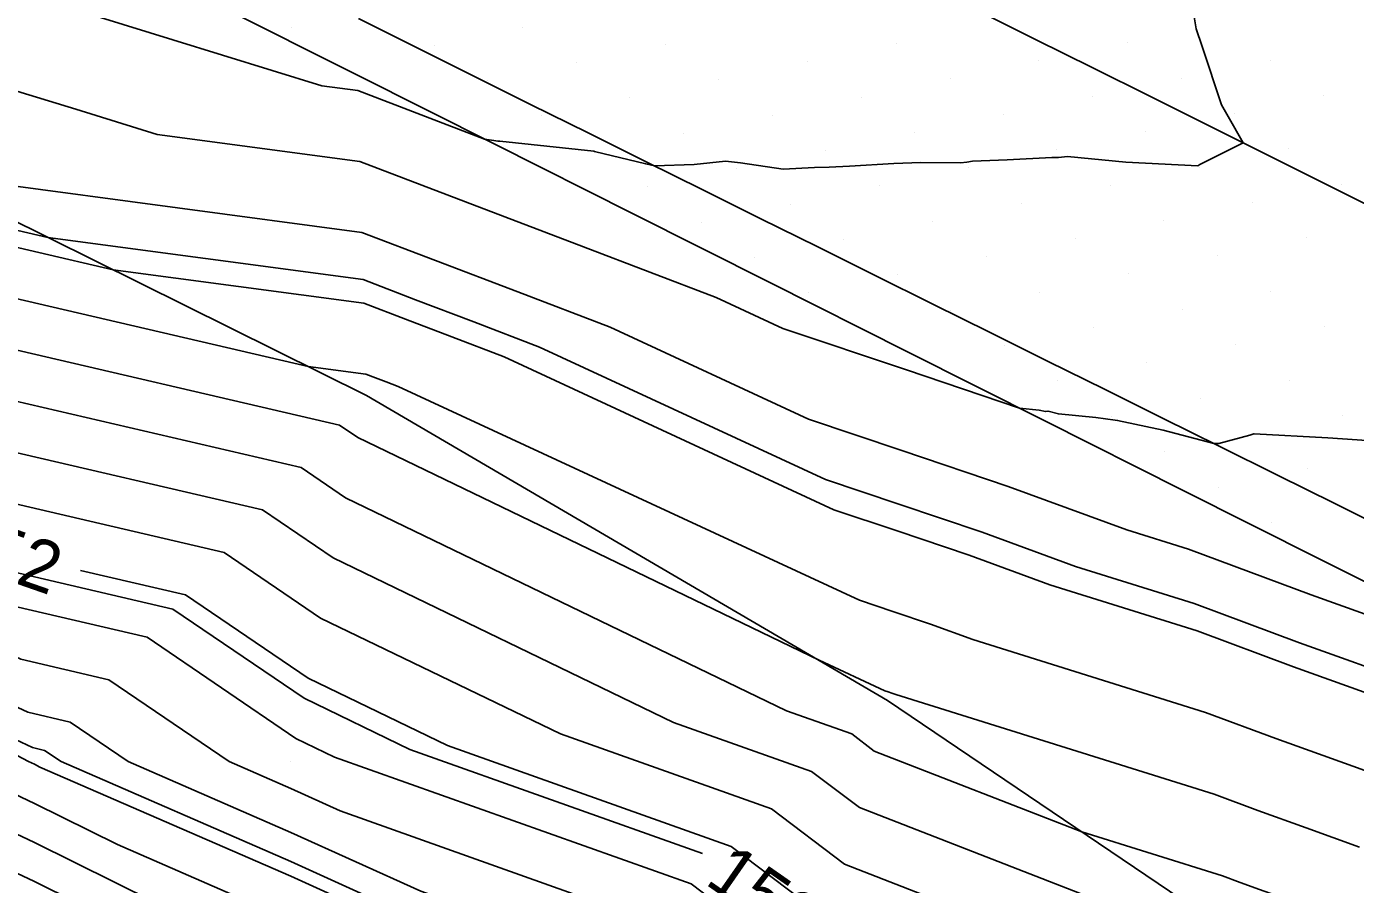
# Model space of a CAD drawing. Extents: x 2354170 to 2357230, y 866100 to 868290.
# Drawn here: x 2355899.7 to 2355951.5, y 867055.2 to 867088.7 of the extents above; entities that cross this region are included whole.
import ezdxf

# ---------------------------------------------------------------- set-up
doc = ezdxf.new("R2010")
doc.units = 0
for name, color, linetype in [('Default', 7, 'Continuous'), ('DTM Contours Major', 7, 'Continuous'), ('DTM Contours Minor', 7, 'Continuous'), ('DTM Contours Minor Text', 7, 'Continuous'), ('Exist DTM Breakline', 7, 'Continuous'), ('Exist DTM QL2 LIDAR Elevation Point', 7, 'Continuous'), ('Exist DTM Scan Elevation Point', 7, 'Continuous'), ('Exist Roads EOP', 7, 'Continuous'), ('PH Exist DTM Breakline', 7, 'Continuous')]:
    doc.layers.add(name, color=color, linetype=linetype)

msp = doc.modelspace()

# ---------------------------------------------------------------- linework, layer by layer
at = {"layer": 'Default'}
for points in [[(2355906.509, 867052.097), (2355899.982, 867055.341), (2355890.057, 867060.011), (2355889.982, 867060.051), (2355889.903, 867060.09), (2355879.982, 867065.084), (2355877.016, 867067.046), (2355869.982, 867069.54), (2355869.665, 867069.695), (2355869.045, 867070.011), (2355859.981, 867074.442), (2355850.002, 867079.991), (2355849.981, 867080.002), (2355849.975, 867080.006), (2355849.964, 867080.011), (2355843.284, 867083.314), (2355839.981, 867084.897), (2355836.776, 867086.807), (2355830.11, 867090.012), (2355829.981, 867090.078), (2355829.831, 867090.162), (2355819.981, 867095.757), (2355817.642, 867097.566)], [(2355958.91, 867059.953), (2355957.756, 867060.567), (2355953.197, 867062.228), (2355949.059, 867063.711), (2355945.302, 867065.112), (2355939.563, 867066.907), (2355936.425, 867068.055), (2355933.615, 867069.005), (2355931.145, 867069.832), (2355918.293, 867075.788), (2355916.257, 867076.566), (2355914.445, 867077.257), (2355912.825, 867077.877), (2355903.044, 867079.183), (2355897.241, 867080.531), (2355896.324, 867080.96), (2355883.122, 867086.636), (2355881.286, 867087.596), (2355879.063, 867088.32), (2355872.937, 867090.339), (2355865.192, 867093.648)], [(2355954.697, 867058.62), (2355951.379, 867059.829), (2355948.368, 867060.908), (2355945.634, 867061.928), (2355936.561, 867064.765), (2355934.913, 867065.368), (2355933.437, 867065.867), (2355932.14, 867066.301), (2355914.161, 867074.633), (2355913.693, 867074.812), (2355913.276, 867074.971), (2355912.903, 867075.113), (2355910.654, 867075.414), (2355897.517, 867078.464), (2355895.441, 867079.436), (2355884.077, 867084.323), (2355881.157, 867085.849), (2355877.62, 867087), (2355867.878, 867090.211)], [(2355955.438, 867045.152), (2355945.261, 867050.835), (2355941.098, 867052.299), (2355931.56, 867056.011), (2355928.711, 867058.165), (2355920.494, 867061.089), (2355911.137, 867065.608), (2355907.376, 867068.166), (2355898.621, 867070.199), (2355891.911, 867073.342), (2355887.895, 867075.068), (2355880.638, 867078.862), (2355871.851, 867081.722), (2355866.512, 867083.481), (2355859.981, 867086.109), (2355857.643, 867087.674), (2355850.506, 867090.012)], [(2355958.215, 867046.075), (2355946.209, 867052.78), (2355945.185, 867053.14), (2355932.141, 867058.217), (2355930.276, 867059.627), (2355924.898, 867061.54), (2355911.62, 867067.953), (2355908.876, 867069.82), (2355898.345, 867072.265), (2355892.793, 867074.865), (2355886.941, 867077.382), (2355880.768, 867080.609), (2355873.293, 867083.041), (2355863.834, 867086.159), (2355859.981, 867087.709), (2355858.602, 867088.632), (2355854.391, 867090.012)], [(2355951.639, 867056.673), (2355949.561, 867057.43), (2355947.676, 867058.106), (2355945.965, 867058.744), (2355933.559, 867062.623), (2355933.4, 867062.681), (2355933.259, 867062.729), (2355933.134, 867062.771), (2355930.567, 867063.96), (2355912.588, 867072.643), (2355911.875, 867073.128), (2355897.793, 867076.398), (2355894.559, 867077.913), (2355885.032, 867082.009), (2355881.027, 867084.102), (2355876.178, 867085.681), (2355862.819, 867090.083)], [(2355945.133, 867089.357), (2355945.272, 867088.579), (2355945.501, 867087.889), (2355946.253, 867085.619), (2355946.514, 867085.165), (2355947.098, 867084.132), (2355945.41, 867083.286), (2355945.328, 867083.233), (2355942.52, 867083.381), (2355940.249, 867083.596), (2355939.903, 867083.562), (2355939.641, 867083.561), (2355937.895, 867083.468), (2355936.546, 867083.414), (2355936.332, 867083.383), (2355936.075, 867083.36), (2355934.531, 867083.369), (2355933.488, 867083.324), (2355931.748, 867083.224), (2355930.959, 867083.189), (2355930.39, 867083.171), (2355929.172, 867083.103), (2355927.51, 867083.349), (2355926.917, 867083.423), (2355925.697, 867083.292), (2355924.153, 867083.233), (2355923.81, 867083.311), (2355921.816, 867083.8), (2355921.815, 867083.8), (2355921.788, 867083.803), (2355918.129, 867084.198), (2355918.045, 867084.203), (2355917.883, 867084.229), (2355917.526, 867084.28), (2355912.588, 867086.17), (2355911.179, 867086.358), (2355905.382, 867088.154), (2355900.622, 867089.619)], [(2355955.015, 867064.627), (2355949.751, 867066.514), (2355944.971, 867068.296), (2355942.564, 867069.048), (2355937.937, 867070.742), (2355933.794, 867072.143), (2355930.151, 867073.363), (2355922.425, 867076.943), (2355918.821, 867078.321), (2355915.614, 867079.544), (2355912.746, 867080.642), (2355898.36, 867082.562), (2355897.812, 867082.732), (2355897.362, 867082.87), (2355896.987, 867082.982), (2355893.433, 867084.106), (2355882.168, 867088.95)], [(2355955.443, 867040.545), (2355949.884, 867043.304), (2355943.364, 867046.946), (2355932.924, 867050.617), (2355930.4, 867051.599), (2355925.581, 867055.241), (2355911.684, 867060.186), (2355910.169, 867060.918), (2355904.376, 867064.857), (2355899.173, 867066.066), (2355890.146, 867070.294), (2355889.805, 867070.441), (2355880.379, 867075.368), (2355871.849, 867078.144), (2355869.982, 867078.905), (2355867.181, 867080.011), (2355859.981, 867082.908), (2355855.726, 867085.756), (2355849.981, 867087.638), (2355848.393, 867088.424)], [(2355957.047, 867050.222), (2355948.58, 867054.726), (2355947.743, 867055.031), (2355946.985, 867055.303), (2355946.296, 867055.56), (2355940.811, 867057.275), (2355932.721, 867060.424), (2355931.841, 867061.089), (2355929.303, 867061.992), (2355912.104, 867070.298), (2355910.376, 867071.474), (2355898.069, 867074.331), (2355893.676, 867076.389), (2355885.986, 867079.696), (2355880.897, 867082.355), (2355874.736, 867084.361), (2355864.777, 867087.643)], [(2355954.494, 867038.714), (2355947.108, 867042.381), (2355942.416, 867045.001), (2355930.967, 867049.026), (2355929.982, 867049.512), (2355929.001, 867050.011), (2355924.016, 867053.779), (2355911.905, 867058.088), (2355909.982, 867058.962), (2355907.57, 867060.011), (2355902.876, 867063.203), (2355899.449, 867063.999), (2355892.949, 867067.044), (2355889.982, 867068.616), (2355887.155, 867070.011), (2355880.249, 867073.621), (2355874.501, 867075.492), (2355869.982, 867077.332), (2355863.204, 867080.011), (2355859.981, 867081.308), (2355854.768, 867084.798), (2355849.981, 867086.366), (2355847.542, 867087.572)], [(2355952.495, 867072.496), (2355950.398, 867072.635), (2355947.525, 867072.786), (2355947.516, 867072.784), (2355947.355, 867072.739), (2355946.147, 867072.406), (2355945.959, 867072.409), (2355943.986, 867072.933), (2355942.204, 867073.309), (2355942.106, 867073.319), (2355941.355, 867073.43), (2355939.899, 867073.567), (2355939.496, 867073.678), (2355939.388, 867073.657), (2355939.147, 867073.709), (2355938.38, 867073.79), (2355933.972, 867075.282), (2355929.157, 867076.894), (2355926.557, 867078.099), (2355921.385, 867080.075), (2355916.784, 867081.83), (2355912.667, 867083.406), (2355904.77, 867084.46), (2355901.597, 867085.443), (2355898.992, 867086.244)], [(2355969.089, 867027.542), (2355962.188, 867030.235), (2355959.866, 867031.149), (2355952.595, 867035.052), (2355941.554, 867040.534), (2355940.519, 867041.112), (2355937.994, 867042), (2355929.982, 867045.95), (2355922.002, 867050.011), (2355920.885, 867050.855), (2355918.173, 867051.82), (2355909.982, 867055.544), (2355900.194, 867059.799), (2355899.982, 867059.905), (2355899.755, 867060.011), (2355889.982, 867065.19), (2355880.211, 867070.011), (2355879.99, 867070.127), (2355879.806, 867070.187), (2355878.942, 867070.539)], [(2355993.492, 867029.081), (2355992.349, 867029.651), (2355991.568, 867029.962), (2355990.817, 867030.297), (2355990.063, 867030.58), (2355979.017, 867034.158), (2355978.691, 867034.264), (2355978.678, 867034.271), (2355977.591, 867034.648), (2355976.61, 867035.01), (2355975.691, 867035.347), (2355968.994, 867037.063), (2355958.848, 867041.057), (2355956.392, 867042.376), (2355952.661, 867044.228), (2355944.313, 867048.891), (2355937.011, 867051.458), (2355930.98, 867053.805), (2355927.146, 867056.703), (2355916.089, 867060.637), (2355910.653, 867063.263), (2355905.876, 867066.511), (2355901.774, 867067.464)], [(2355953.545, 867036.883), (2355944.331, 867041.457), (2355941.467, 867043.056), (2355934.48, 867045.513), (2355929.982, 867047.731), (2355925.502, 867050.011), (2355922.45, 867052.317), (2355915.039, 867054.954), (2355909.982, 867057.253), (2355903.638, 867060.011), (2355901.377, 867061.549), (2355899.725, 867061.933), (2355896.593, 867063.4)], [(2355953.266, 867030.011), (2355950.697, 867031.39), (2355946.539, 867033.454), (2355939.982, 867036.968), (2355934.803, 867040.011), (2355929.982, 867042.388), (2355925.142, 867044.851), (2355919.982, 867047.52), (2355914.631, 867050.011), (2355909.982, 867052.125), (2355906.243, 867053.75), (2355899.982, 867056.862), (2355893.29, 867060.011)], [(2355951.646, 867033.221), (2355941.967, 867038.026), (2355939.982, 867039.09), (2355938.415, 867040.011), (2355929.982, 867044.169), (2355921.516, 867048.478), (2355919.982, 867049.271), (2355918.392, 867050.011), (2355909.982, 867053.834), (2355903.218, 867056.775), (2355899.982, 867058.383), (2355896.523, 867060.011)]]:
    msp.add_lwpolyline(points, dxfattribs=at)
at = {"layer": 'DTM Contours Major'}
msp.add_lwpolyline([(2355906.509, 867052.097), (2355899.982, 867055.341), (2355890.057, 867060.011), (2355889.982, 867060.051), (2355889.903, 867060.09), (2355879.982, 867065.084), (2355877.016, 867067.046), (2355869.982, 867069.54), (2355869.665, 867069.695), (2355869.045, 867070.011), (2355859.981, 867074.442), (2355850.002, 867079.991), (2355849.981, 867080.002), (2355849.975, 867080.006), (2355849.964, 867080.011), (2355843.284, 867083.314), (2355839.981, 867084.897), (2355836.776, 867086.807), (2355830.11, 867090.012), (2355829.981, 867090.078), (2355829.831, 867090.162), (2355819.981, 867095.757), (2355817.642, 867097.566)], dxfattribs=at)
at = {"layer": 'DTM Contours Minor'}
for points in [[(2355926.022, 867056.43), (2355914.621, 867060.487), (2355910.491, 867062.481), (2355905.376, 867065.96), (2355898.989, 867067.443), (2355890.734, 867071.31), (2355889.168, 867071.983), (2355880.465, 867076.532), (2355870.08, 867079.913), (2355869.982, 867079.953), (2355869.833, 867080.011), (2355859.981, 867083.975), (2355856.365, 867086.396), (2355849.981, 867088.487), (2355848.961, 867088.991)], [(2355968.409, 867046.498), (2355962.542, 867048.001), (2355961.165, 867048.478), (2355959.927, 867048.903), (2355958.81, 867049.284), (2355948.58, 867054.726), (2355947.743, 867055.031), (2355946.985, 867055.303), (2355946.296, 867055.56), (2355940.811, 867057.275), (2355932.721, 867060.424), (2355931.841, 867061.089), (2355929.303, 867061.992), (2355912.104, 867070.298), (2355910.376, 867071.474), (2355898.069, 867074.331), (2355893.676, 867076.389), (2355885.986, 867079.696), (2355880.897, 867082.355), (2355874.736, 867084.361), (2355861.157, 867088.836)], [(2355953.803, 867063.027), (2355949.29, 867064.645), (2355945.192, 867066.173), (2355940.563, 867067.621), (2355936.929, 867068.95), (2355933.675, 867070.051), (2355930.814, 867071.009), (2355919.671, 867076.173), (2355917.112, 867077.151), (2355914.835, 867078.019), (2355912.798, 867078.799), (2355900.507, 867080.44), (2355897.149, 867081.219), (2355896.618, 867081.468), (2355882.804, 867087.408), (2355881.329, 867088.179), (2355879.543, 867088.76)], [(2355952.912, 867035.662), (2355942.48, 867040.842), (2355940.835, 867041.76), (2355936.823, 867043.171), (2355929.982, 867046.544), (2355923.168, 867050.011), (2355921.407, 867051.342), (2355917.129, 867052.865), (2355909.982, 867056.113), (2355901.017, 867060.011), (2355900.377, 867060.447), (2355899.909, 867060.555), (2355899.023, 867060.971), (2355889.982, 867065.761), (2355885.151, 867068.145)]]:
    msp.add_lwpolyline(points, dxfattribs=at)
at = {"layer": 'Exist DTM Breakline'}
for points in [[(2355936.771, 867089.285), (2355939.008, 867088.168), (2355941.245, 867087.052), (2355943.482, 867085.936), (2355945.719, 867084.82), (2355947.956, 867083.704), (2355950.194, 867082.589), (2355952.432, 867081.475)], [(2355912.608, 867088.975), (2355914.846, 867087.861), (2355917.085, 867086.747), (2355919.323, 867085.634), (2355921.561, 867084.521), (2355923.8, 867083.408), (2355926.039, 867082.296), (2355928.278, 867081.184), (2355930.518, 867080.073), (2355932.757, 867078.962), (2355934.997, 867077.85), (2355937.236, 867076.739), (2355939.475, 867075.628), (2355941.715, 867074.516), (2355943.954, 867073.405), (2355946.193, 867072.293), (2355948.432, 867071.18), (2355950.67, 867070.067), (2355952.908, 867068.952)]]:
    msp.add_lwpolyline(points, dxfattribs=at)
at = {"layer": 'Exist DTM QL2 LIDAR Elevation Point'}
for p, q in [((2355899.982, 867060.011), (2355899.982, 867060.011)), ((2355909.982, 867060.011), (2355909.982, 867060.011))]:
    msp.add_line(p, q, dxfattribs=at)
at = {"layer": 'Exist DTM Scan Elevation Point'}
for p, q in [((2355910.01, 867088.614), (2355910.01, 867088.614)), ((2355919.024, 867088.645), (2355919.024, 867088.645)), ((2355915.559, 867087.94), (2355915.559, 867087.94)), ((2355924.573, 867087.971), (2355924.573, 867087.971)), ((2355933.587, 867088.003), (2355933.587, 867088.003)), ((2355942.601, 867088.035), (2355942.601, 867088.035)), ((2355921.109, 867087.266), (2355921.109, 867087.266)), ((2355930.122, 867087.298), (2355930.122, 867087.298)), ((2355939.136, 867087.329), (2355939.136, 867087.329)), ((2355948.15, 867087.361), (2355948.15, 867087.361)), ((2355926.658, 867086.592), (2355926.658, 867086.592)), ((2355935.672, 867086.624), (2355935.672, 867086.624)), ((2355944.686, 867086.655), (2355944.686, 867086.655)), ((2355917.644, 867086.56), (2355917.644, 867086.56)), ((2355923.194, 867085.887), (2355923.194, 867085.887)), ((2355932.207, 867085.918), (2355932.207, 867085.918)), ((2355941.221, 867085.95), (2355941.221, 867085.95)), ((2355950.235, 867085.982), (2355950.235, 867085.982)), ((2355919.729, 867085.181), (2355919.729, 867085.181)), ((2355928.743, 867085.213), (2355928.743, 867085.213)), ((2355937.757, 867085.244), (2355937.757, 867085.244)), ((2355946.771, 867085.276), (2355946.771, 867085.276)), ((2355934.292, 867084.539), (2355934.292, 867084.539)), ((2355943.306, 867084.57), (2355943.306, 867084.57)), ((2355925.279, 867084.507), (2355925.279, 867084.507)), ((2355921.814, 867083.802), (2355921.814, 867083.802)), ((2355930.828, 867083.833), (2355930.828, 867083.833)), ((2355939.842, 867083.865), (2355939.842, 867083.865)), ((2355948.856, 867083.897), (2355948.856, 867083.897)), ((2355927.364, 867083.128), (2355927.364, 867083.128)), ((2355936.377, 867083.159), (2355936.377, 867083.159)), ((2355945.391, 867083.191), (2355945.391, 867083.191)), ((2355932.913, 867082.454), (2355932.913, 867082.454)), ((2355941.927, 867082.485), (2355941.927, 867082.485)), ((2355950.941, 867082.517), (2355950.941, 867082.517)), ((2355923.899, 867082.422), (2355923.899, 867082.422)), ((2355929.448, 867081.748), (2355929.448, 867081.748)), ((2355938.462, 867081.78), (2355938.462, 867081.78)), ((2355947.476, 867081.812), (2355947.476, 867081.812)), ((2355925.984, 867081.043), (2355925.984, 867081.043)), ((2355934.998, 867081.074), (2355934.998, 867081.074)), ((2355944.012, 867081.106), (2355944.012, 867081.106)), ((2355931.533, 867080.369), (2355931.533, 867080.369)), ((2355940.547, 867080.4), (2355940.547, 867080.4)), ((2355949.561, 867080.432), (2355949.561, 867080.432)), ((2355928.069, 867079.663), (2355928.069, 867079.663)), ((2355937.083, 867079.695), (2355937.083, 867079.695)), ((2355946.097, 867079.727), (2355946.097, 867079.727)), ((2355933.618, 867078.989), (2355933.618, 867078.989)), ((2355942.632, 867079.021), (2355942.632, 867079.021)), ((2355939.168, 867078.315), (2355939.168, 867078.315)), ((2355948.182, 867078.347), (2355948.182, 867078.347)), ((2355930.154, 867078.284), (2355930.154, 867078.284)), ((2355935.703, 867077.61), (2355935.703, 867077.61)), ((2355944.717, 867077.642), (2355944.717, 867077.642)), ((2355941.253, 867076.936), (2355941.253, 867076.936)), ((2355950.267, 867076.968), (2355950.267, 867076.968)), ((2355937.788, 867076.23), (2355937.788, 867076.23)), ((2355946.802, 867076.262), (2355946.802, 867076.262)), ((2355943.338, 867075.557), (2355943.338, 867075.557)), ((2355939.873, 867074.851), (2355939.873, 867074.851)), ((2355948.887, 867074.883), (2355948.887, 867074.883)), ((2355945.423, 867074.177), (2355945.423, 867074.177)), ((2355941.958, 867073.472), (2355941.958, 867073.472)), ((2355950.972, 867073.503), (2355950.972, 867073.503)), ((2355947.508, 867072.798), (2355947.508, 867072.798)), ((2355944.043, 867072.092), (2355944.043, 867072.092)), ((2355949.593, 867071.418), (2355949.593, 867071.418)), ((2355946.128, 867070.713), (2355946.128, 867070.713)), ((2355948.213, 867069.333), (2355948.213, 867069.333))]:
    msp.add_line(p, q, dxfattribs=at)
at = {"layer": 'Exist Roads EOP'}
msp.add_lwpolyline([(2355992.841, 867046.077), (2355987.586, 867048.973), (2355982.259, 867051.734), (2355976.904, 867054.439), (2355971.542, 867057.133), (2355966.18, 867059.824), (2355960.817, 867062.515), (2355955.455, 867065.207), (2355950.093, 867067.9), (2355944.732, 867070.595), (2355939.372, 867073.291), (2355934.012, 867075.988), (2355928.652, 867078.684), (2355923.292, 867081.381), (2355917.932, 867084.076), (2355912.571, 867086.77), (2355907.208, 867089.462)], dxfattribs=at)
at = {"layer": 'PH Exist DTM Breakline'}
for points in [[(2355933.24, 867062.395), (2355912.927, 867074.287), (2355897.022, 867082.166), (2355881.506, 867090.555), (2355855.127, 867104.11), (2355836.903, 867112.998), (2355827.349, 867117.658), (2355818.243, 867121.169)], [(2355933.24, 867062.395), (2355946.519, 867053.414), (2355958.329, 867046.113), (2355975.452, 867031.582), (2355987.118, 867020.494), (2355997.691, 867004.497), (2355998.919, 866994.114), (2355994.317, 866978.647), (2355992.172, 866973.01), (2355982.621, 866959.958), (2355970.618, 866944.617), (2355958.444, 866930.14), (2355943.24, 866915.439), (2355923.524, 866898.466), (2355915.238, 866891.493), (2355893.502, 866873.214)]]:
    msp.add_lwpolyline(points, dxfattribs=at)

# ---------------------------------------------------------------- texts
at = {"layer": 'Default'}
msp.add_text('152', height=2, rotation=340.8207, dxfattribs=at).set_placement((2355896.377, 867067.955))
at = {"layer": 'DTM Contours Minor Text'}
msp.add_text('152', height=2, rotation=325.1408, dxfattribs=at).set_placement((2355926.069, 867055.272))

doc.saveas('drawing.dxf')
